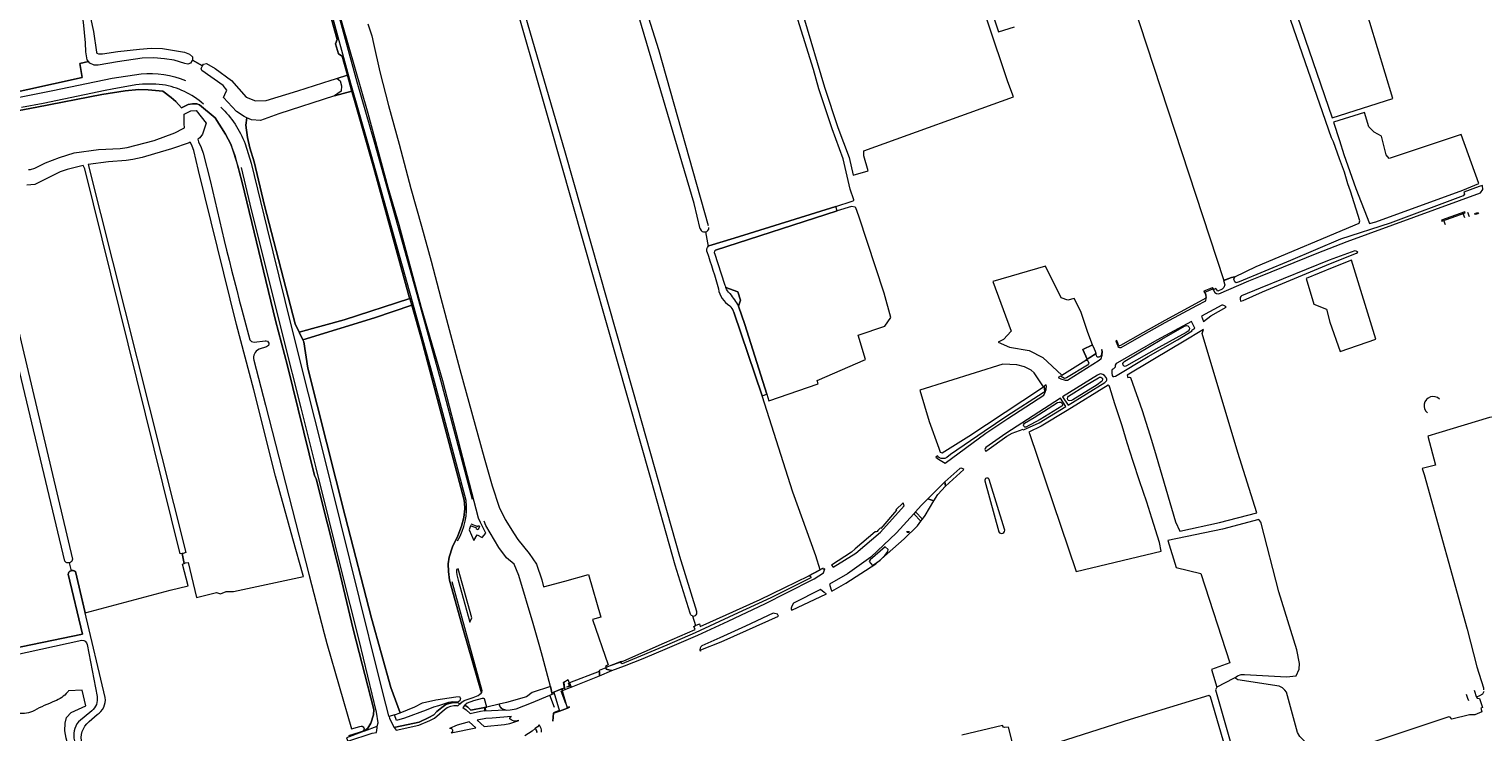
# Model space of a CAD drawing. Header units: metres. Extents: x 209813 to 223847, y 571801 to 587119.
# Tile 474 of 656: x 214927 to 215632, y 581468 to 581809. Entities that reach past the tile are written whole.
import ezdxf
from ezdxf.enums import TextEntityAlignment as Align

# ---------------------------------------------------------------- set-up
doc = ezdxf.new("R2010")
doc.units = ezdxf.units.M
for name, color, linetype, lineweight in [('B-RO-BV-LEUNING-G', 8, 'BV-LEUNING', 0), ('B-RO-GK-BESCHOEIING-G', 8, 'GK-BESCHOEIING', 0), ('B-RO-GK-BESCHOEIING_DAMWAND-G', 8, 'GK-BESCHOEIING', 0), ('B-RO-GR-BEPLANTING_CULTUUR_BOSPLANTSOEN-GV', 8, 'Continuous', 0), ('B-RO-GR-BEPLANTING_CULTUUR_VASTE PLANTENVAK-GV', 8, 'Continuous', 0), ('B-RO-GR-GRAS-GV', 8, 'Continuous', 0), ('B-RO-KL-WATER_BRANDLEIDING_PUT-S', 8, 'Continuous', 0), ('B-RO-KL-WATER_PUT-S', 8, 'Continuous', 0), ('B-RO-KW-KUNSTWERK_DEK-GV', 8, 'Continuous', 0), ('B-RO-KW-KUNSTWERK_LANDHOOFD-GV', 8, 'Continuous', 0), ('B-RO-OG-BEBOUWING_OPSLAGTANK-GV', 8, 'Continuous', 0), ('B-RO-OG-TERREIN_CULTUURSCHEIDING-GV', 8, 'Continuous', 0), ('B-RO-OG-WATER_GREPPEL-GV', 8, 'Continuous', 0), ('B-RO-OG-WEG-GV', 8, 'Continuous', 0), ('B-RO-VH-ONVERHARD-GV', 8, 'Continuous', 0), ('B-RO-VH-VERHARDING_HALFVERHARDING_GRIND-GV', 8, 'Continuous', 0), ('B-RO-VH-VERHARDING_STRAATBAKSTEEN-GV', 8, 'Continuous', 0), ('B-RO-VH-VERHARDING_TEGEL-GV', 8, 'Continuous', 0), ('B-RO-VW-MARKERING-G', 8, 'Continuous', 0)]:
    doc.layers.add(name, color=color, linetype=linetype, lineweight=lineweight)
doc.styles.add('NLCS-ISO', font='txt')
doc.linetypes.add('BV-LEUNING', pattern='A,1,[69,NLCS.shx,S=0.2,R=0,X=0,Y=0],1', length=2)
doc.linetypes.add('GK-BESCHOEIING', pattern='A,30,-5,[1,NLCS.shx,S=1,R=0,X=0,Y=0],-5', length=40)

# ---------------------------------------------------------------- blocks, each defined once
blk = doc.blocks.new('SKL-WATER_BRANDKRAAN_BRANDPUT-SO')
at = {"color": 0, "linetype": 'ByBlock', "lineweight": 18}
blk.add_ellipse((0, 0), major_axis=(2.5, 0), ratio=0.54, dxfattribs=at)
at = {"color": 0, "linetype": 'ByBlock', "lineweight": 18, "style": 'NLCS-ISO'}
blk.add_text('bk', height=1.5, dxfattribs=at).set_placement((0.2, 0), align=Align.MIDDLE_CENTER)
blk = doc.blocks.new('SKL-WATER_WATERLEIDINGPUT-SO')
at = {"color": 0, "linetype": 'ByBlock', "lineweight": 18}
blk.add_ellipse((0, 0), major_axis=(2.5, 0), ratio=0.54, dxfattribs=at)
at = {"color": 0, "linetype": 'ByBlock', "lineweight": 18, "style": 'NLCS-ISO'}
blk.add_text('wl', height=1.5, dxfattribs=at).set_placement((0, 0), align=Align.MIDDLE_CENTER)

msp = doc.modelspace()

# ---------------------------------------------------------------- linework, layer by layer
at = {"layer": 'B-RO-BV-LEUNING-G', "flags": 128}
for points in [[(215181.16, 581486.811), (215180.277, 581486.466), (215179.586, 581489.505)], [(215186.444, 581488.872), (215185.07, 581488.336)], [(215185.07, 581488.336), (215181.16, 581486.811)], [(215183.814, 581477.668), (215180.991, 581476.634)], [(215187.784, 581479.122), (215183.814, 581477.668)], [(215188.754, 581479.477), (215187.784, 581479.122)]]:
    msp.add_lwpolyline(points, dxfattribs=at)
at = {"layer": 'B-RO-GK-BESCHOEIING-G', "flags": 128}
for points in [[(215174.334, 581508.82), (215171.091, 581520.142), (215164.195, 581543.503), (215161.961, 581548.933), (215158.153, 581552.029), (215154.499, 581557.073), (215148.22, 581567.746), (215147.388, 581569.841)], [(215179.591, 581489.588), (215175.676, 581504.135), (215174.334, 581508.82)], [(215624.654, 581483.744), (215623.984, 581485.724)], [(215625.025, 581482.648), (215624.654, 581483.744)], [(215627.613, 581487.803), (215627.951, 581486.859)], [(215627.951, 581486.859), (215628.518, 581485.279)], [(215628.518, 581485.279), (215628.809, 581484.469)]]:
    msp.add_lwpolyline(points, dxfattribs=at)
at = {"layer": 'B-RO-GK-BESCHOEIING_DAMWAND-G', "flags": 128}
for points in [[(215428.928, 581638.978), (215426.907, 581640.163)], [(215419.32, 581632.821), (215419.04, 581635.297)]]:
    msp.add_lwpolyline(points, dxfattribs=at)
at = {"layer": 'B-RO-GR-BEPLANTING_CULTUUR_BOSPLANTSOEN-GV', "flags": 128}
msp.add_lwpolyline([(215112.206, 581674.574), (215111.268, 581677.823), (215079.444, 581667.556), (215057.551, 581661.575), (215059.413, 581657.814), (215094.17, 581668.518)], close=True, dxfattribs=at)
at = {"layer": 'B-RO-GR-BEPLANTING_CULTUUR_VASTE PLANTENVAK-GV', "flags": 128}
msp.add_lwpolyline([(215341.913, 581557.382), (215334.656, 581551.009), (215334.13, 581550.168), (215335.724, 581548.352), (215339.394, 581550.925), (215341.682, 581553.16), (215343.129, 581555.138), (215343.408, 581555.981)], close=True, dxfattribs=at)
at = {"layer": 'B-RO-GR-GRAS-GV', "flags": 128}
for points in [[(215370.698, 582096.697), (215368.338, 582095.254), (215367.803, 582092.318), (215378.329, 582062.463), (215395.175, 582013.409), (215411.433, 581966.281), (215426.387, 581924.794), (215441.854, 581879.026), (215461.96, 581821.621), (215506.238, 581686.576), (215509.943, 581688.107), (215511.464, 581688.329), (215521.928, 581693.328), (215571.838, 581714.501), (215572.14, 581715.576), (215567.602, 581729.975), (215566.333, 581733.518), (215564.787, 581739.124), (215562.381, 581745.65), (215559.404, 581753.881), (215558.381, 581755.923), (215490.507, 581952.136)], [(215493.937, 581953.13), (215517.472, 581885.912), (215558.724, 581765.553), (215588.189, 581775), (215573.382, 581824.271), (215578.454, 581825.613), (215575.987, 581833.241), (215575.117, 581833.683)], [(215005.775, 581793.53), (215010.747, 581790.791), (215011.179, 581791.602), (215012.7, 581791.947), (215016.823, 581789.454), (215024.739, 581783.62), (215031.944, 581775.528), (215036.432, 581773.803), (215041.61, 581773.913), (215057.02, 581778.631), (215073.039, 581783.837), (215080.968, 581786.193), (215078.414, 581795.531), (215076.615, 581796.663), (215075.251, 581801.433), (215076.095, 581803.61), (215040.07, 581933.014)], [(214937.872, 581895.555), (214952.267, 581832.683), (214957.737, 581807.483), (214959.237, 581797.36), (214959.468, 581796.884), (214960.208, 581796.612), (214962.176, 581796.612), (214969.556, 581797.704), (214980.095, 581798.936), (214985.734, 581799.314), (214991.217, 581799.142), (215001.911, 581797.37), (215004.413, 581796.51), (215005.908, 581795.146), (215005.775, 581793.53)], [(215401.389, 581783.066), (215391.714, 581812.001), (215371.846, 581871.792)], [(215252.198, 581711.639), (215249.205, 581723.944), (215220.233, 581821.84), (215210.053, 581857.601)], [(215256.293, 581703.419), (215268.637, 581707.22), (215317.985, 581722.471), (215325.919, 581725.072), (215326.679, 581725.495), (215326.679, 581725.719), (215324.955, 581730.967), (215321.582, 581745.726), (215316.172, 581760.267), (215309.754, 581779.583), (215307.149, 581789.031), (215287.947, 581850.678)], [(215291.779, 581849.922), (215292.068, 581849.224), (215312.421, 581780.469), (215318.912, 581760.931), (215324.354, 581746.304), (215326.397, 581737.745), (215333.654, 581739.872), (215331.511, 581747.18), (215331.619, 581749.57), (215404.103, 581775.76), (215401.389, 581783.066)], [(215161.668, 581834.192), (215186.367, 581749.741), (215219.704, 581632.398), (215242.139, 581552.813), (215250.404, 581526.196)], [(215247.238, 581525.232), (215239.991, 581548.487), (215228.435, 581589.8), (215179.091, 581763.234), (215159.203, 581833.08)], [(215394.883, 581813.06), (215396.813, 581807.247), (215404.58, 581809.746)], [(215090.825, 581811.204), (215092.832, 581805.369), (215093.586, 581801.603), (215096.691, 581787.832), (215100.942, 581771.561), (215106.036, 581752.844), (215111.84, 581731.275), (215116.963, 581712.939), (215121.589, 581696.004), (215126.358, 581677.976), (215131.054, 581660.329), (215135.605, 581643.471), (215147.369, 581600.561), (215151.238, 581586.987), (215154.55, 581576.643), (215157.596, 581570.57), (215161.953, 581563.622), (215163.708, 581560.989), (215169.158, 581554.083), (215172.745, 581549.021), (215175.395, 581541.325), (215176.206, 581537.943), (215186.407, 581540.662), (215197.982, 581543.957), (215203.875, 581523.256), (215199.947, 581522.138), (215207.528, 581500.02), (215206.208, 581499.456), (215206.439, 581498.915), (215215.056, 581502.097), (215234.769, 581510.823), (215249.712, 581517.24), (215249.03, 581518.742), (215249.894, 581519.105)], [(215284.475, 581631.385), (215285.517, 581628.215), (215309.374, 581636.409), (215308.918, 581638.039), (215332.3, 581648.258), (215328.739, 581660.074), (215341.675, 581664.467), (215344.699, 581668.712), (215341.369, 581680.388), (215329.132, 581717.843), (215327.695, 581721.814), (215327.42, 581722.223), (215325.556, 581722.527), (215318.674, 581720.367), (215259.507, 581701.293)], [(215254.795, 581710.202), (215256.01, 581703.1)], [(215259.14, 581699.923), (215263.903, 581684.771)], [(215264.529, 581683.252), (215270.353, 581681.171), (215271.672, 581677.114), (215270.668, 581674.091), (215273.878, 581665.286), (215284.475, 581631.385)], [(215248.48, 581523.803), (215249.894, 581519.105), (215251.835, 581519.922), (215252.146, 581518.761), (215264.768, 581524.355), (215281.185, 581531.772), (215292.934, 581537.381), (215304.84, 581543.266), (215310.436, 581546.235), (215308.276, 581552.961), (215297.166, 581583.806), (215282.189, 581630.654), (215268.423, 581671.272)], [(215637.21, 581620.467), (215635.023, 581620.065), (215610.565, 581612.755), (215605.168, 581611.02), (215608.834, 581597.052), (215602.466, 581595.426), (215603.359, 581592.485), (215624.193, 581517.335), (215628.894, 581499.042), (215632.181, 581488.922), (215632.25, 581488.029)], [(215511.544, 581493.78), (215512.898, 581494.712), (215514.538, 581495.373), (215516.258, 581495.452), (215536.607, 581494.292), (215541.296, 581494.783), (215542.683, 581497.904), (215542.923, 581500.789), (215541.571, 581507.371), (215532.9, 581535.47), (215524.282, 581568.759), (215524.134, 581569.262), (215523.198, 581570.62), (215505.609, 581565.996), (215479.073, 581560.365), (215483.077, 581547.325), (215495.046, 581544.471), (215509.143, 581500.983), (215500.145, 581497.754), (215502.734, 581489.307)], [(215547.992, 581461.253), (215545.644, 581462.786), (215543.153, 581465.325), (215541.956, 581467.241), (215536.542, 581486.883), (215535.776, 581487.841), (215534.722, 581488.847), (215533.045, 581489.805), (215512.973, 581492.871), (215511.544, 581493.78), (215510.921, 581493.428), (215502.734, 581489.307), (215502.225, 581487.918), (215525.373, 581406.441), (215526.902, 581401.174), (215560.828, 581281.835), (215561.189, 581280.014), (215559.748, 581279.531), (215558.11, 581279.749), (215556.92, 581280.807), (215556.501, 581282.68)], [(214923.703, 581444.409), (214931.395, 581446.247), (214934.859, 581431.808), (214950.269, 581434.938), (214949.066, 581440.075), (214951.152, 581440.476), (214944.527, 581464.51), (214943.929, 581468.006), (214944.089, 581471.698), (214944.731, 581474.507), (214946.979, 581476.995), (214954.042, 581480.205), (214952.276, 581487.75), (214945.667, 581487.511)], [(215551.84, 581281.409), (215556.501, 581282.68), (215555.526, 581286.636), (215542.277, 581338.506), (215522.995, 581405.926), (215522.702, 581405.871), (215499.702, 581484.631), (215498.993, 581485.186), (215460.788, 581473.485), (215410.549, 581457.5), (215461.47, 581277.74), (215466.004, 581262.887)], [(215632.314, 581487.198), (215631.711, 581485.882), (215630.251, 581484.963), (215628.809, 581484.469), (215629.03, 581483.854), (215630.17, 581483.761), (215631.717, 581479.43), (215630.885, 581479.09), (215631.378, 581477.333), (215627.957, 581475.853), (215625.398, 581475.884), (215616.816, 581473.67), (215615.988, 581474.692), (215615.319, 581474.833), (215579.385, 581462.96)], [(215399.361, 581469.912), (215398.858, 581470.574), (215379.041, 581465.917)], [(215463.834, 581257.173), (215457.993, 581276.727), (215450.302, 581303.122), (215439.147, 581340.704), (215422.277, 581399.646), (215405.894, 581453.299), (215401.803, 581469.875), (215399.863, 581469.621), (215399.361, 581469.912)]]:
    msp.add_lwpolyline(points, dxfattribs=at)
for points in [[(215111.268, 581677.823), (215111.013, 581678.705), (215093.814, 581741.069), (215083.091, 581778.463), (215074.797, 581776.25), (215047.761, 581767.441), (215038.867, 581764.283), (215034.456, 581764.66), (215032.237, 581765.612), (215031.725, 581761.955), (215032.569, 581756.011), (215033.729, 581750.986), (215035.839, 581744.165), (215040.783, 581722.981), (215055.606, 581665.503), (215057.551, 581661.575), (215079.444, 581667.556)], [(215579.939, 581715.054), (215622.167, 581730.386), (215629.853, 581733.611), (215621.407, 581757.432), (215586.387, 581745.857), (215584.899, 581747.643), (215582.644, 581756.674), (215579.071, 581758.623), (215576.581, 581761.221), (215574.415, 581768.151), (215559.41, 581763.417), (215562.255, 581754.567), (215564.38, 581747.791), (215570.239, 581731.223), (215576.794, 581714.327)], [(215000.809, 581554.07), (215001.83, 581549.283), (215002.467, 581549.509), (215003.658, 581549.773), (215007.72, 581532.697), (215017.487, 581535.148), (215019.443, 581534.584), (215022.195, 581535.613), (215025.676, 581535.679), (215059.665, 581542.909), (215059.543, 581543.377), (215054.451, 581561.267), (215046.122, 581591.575), (215035.541, 581633.575), (215027.204, 581665.213), (215018.001, 581702.62), (215008.753, 581740.048), (215006.503, 581749.666), (215005.74, 581751.867), (215004.844, 581753.609), (215004.703, 581753.799), (215004.158, 581753.418), (214995.71, 581750.516), (214987.401, 581748.132), (214981.492, 581746.316), (214976.93, 581745.281), (214973.677, 581744.836), (214965.074, 581744.264), (214955.211, 581742.907), (215002.6, 581554.536), (215001.277, 581554.139)], [(215394.105, 581686.047), (215402.972, 581661.99), (215399.266, 581657.993), (215396.722, 581656.612), (215402.173, 581654.286), (215411.766, 581652.614), (215418.38, 581649.271), (215427.669, 581640.612), (215439.208, 581647.975), (215439.911, 581648.432), (215437.859, 581653.051), (215442.443, 581655.358), (215440.259, 581661.417), (215436.869, 581671.489), (215433.643, 581677.907), (215430.445, 581677.035), (215427.247, 581678.271), (215419.616, 581693.533)], [(215546.09, 581687.508), (215549.886, 581675.183), (215555.972, 581672.67), (215557.691, 581666.32), (215562.658, 581652.111), (215579.942, 581658.176), (215568.13, 581696.49), (215558.792, 581692.754)], [(215134.598, 581482.047), (215134.173, 581481.781), (215135.81, 581481.156), (215136.59, 581481.93), (215137.633, 581482.827), (215141.946, 581484.257), (215144.483, 581485.25), (215145.276, 581485.801), (215145.863, 581486.402), (215145.985, 581486.567), (215137.298, 581516.823), (215130.558, 581541.237), (215130.003, 581545.403), (215129.873, 581549.106), (215130.295, 581552.387), (215132.016, 581557.292), (215134.53, 581562.654), (215136.311, 581567.313), (215137.516, 581571.564), (215137.941, 581575.744), (215137.856, 581578.883), (215137.549, 581580.676), (215116.975, 581658.066), (215112.206, 581674.574), (215094.17, 581668.518), (215059.413, 581657.814), (215059.882, 581656.867), (215061.749, 581644.12), (215079.931, 581572.2), (215092.673, 581522.811), (215101.993, 581489.108), (215106.56, 581476.853), (215113.729, 581479.781), (215117.445, 581481.59), (215123.878, 581483.161), (215133.524, 581484.581), (215135.403, 581484.7), (215135.85, 581483.806), (215135.582, 581482.673)], [(215495.685, 581660.867), (215496.278, 581662.755), (215486.133, 581656.648), (215481.027, 581653.526), (215470.999, 581647.626), (215459.304, 581640.746), (215459.667, 581639.499), (215460.379, 581639.621), (215460.957, 581639.536), (215466.616, 581623.483), (215471.114, 581609.142), (215473.442, 581601.522), (215482.753, 581569.558), (215484.85, 581564.961), (215504.171, 581569.112), (215522.255, 581573.865), (215513.055, 581603.113)], [(215358.652, 581633.323), (215363.279, 581618.185), (215367.902, 581605.175), (215368.62, 581603.375), (215368.996, 581603.058), (215369.603, 581602.976), (215382.48, 581611.044), (215408.748, 581628.33), (215418.671, 581635.047), (215414.191, 581641.862), (215412.676, 581643.082), (215409.477, 581644.784), (215405.727, 581645.612), (215398.963, 581645.95)], [(215411.531, 581613.008), (215411.964, 581612.375), (215434.558, 581545.363), (215475.789, 581555.218), (215475.043, 581559.492), (215471.337, 581571.237), (215468.79, 581579.058), (215465.249, 581589.454), (215462.233, 581598.804), (215459.365, 581607.823), (215456.847, 581616.051), (215453.386, 581626.776), (215450.865, 581634.699), (215450.49, 581635.464), (215450.008, 581635.821), (215430.187, 581623.584), (215417.539, 581615.91)]]:
    msp.add_lwpolyline(points, close=True, dxfattribs=at)
at = {"layer": 'B-RO-GR-GRAS-GV'}
for points in [[(215255.309, 581700.718, -0.1912546), (215256.01, 581703.1)], [(215263.903, 581684.771, 0.0300954), (215264.529, 581683.252)], [(215268.423, 581671.272, 0.1209683), (215266.485, 581674.378)], [(215248.48, 581523.803, -0.3083189), (215247.238, 581525.232)], [(214938.949, 581482.38, 0.035994), (214929.109, 581477.885)], [(214945.27, 581486.843, -0.1238844), (214938.949, 581482.38)], [(214945.667, 581487.511, -0.1300198), (214945.27, 581486.843)], [(214929.109, 581477.885, -0.1397194), (214921.405, 581476.527)]]:
    msp.add_lwpolyline(points, format="xyb", dxfattribs=at)
msp.add_arc((215254.25, 581712.282), 2.15, 197.40499, 0.963411, dxfattribs=at)
at = {"layer": 'B-RO-KW-KUNSTWERK_DEK-GV', "flags": 128}
msp.add_lwpolyline([(215183.821, 581477.646), (215187.789, 581479.106), (215185.06, 581488.37), (215181.148, 581486.853)], close=True, dxfattribs=at)
at = {"layer": 'B-RO-KW-KUNSTWERK_LANDHOOFD-GV', "flags": 128}
for points in [[(215180.352, 581485.794), (215181.346, 581486.17), (215181.148, 581486.853), (215180.289, 581486.521), (215179.493, 581489.566)], [(215183.756, 581477.868), (215180.927, 581476.777), (215180.692, 581472.706), (215181.045, 581476.625), (215183.821, 581477.646)], [(215188.692, 581479.739), (215187.711, 581479.369), (215187.789, 581479.106), (215188.764, 581479.464)]]:
    msp.add_lwpolyline(points, close=True, dxfattribs=at)
msp.add_lwpolyline([(215185.998, 581491.518), (215185.75, 581491.484), (215186.124, 581488.782), (215185.06, 581488.37), (215185.27, 581487.657), (215186.627, 581488.172), (215186.372, 581488.816)], dxfattribs=at)
at = {"layer": 'B-RO-OG-BEBOUWING_OPSLAGTANK-GV'}
msp.add_lwpolyline([(215610.894, 581629.038, 1.0532982), (215605.028, 581622.367)], format="xyb", dxfattribs=at)
at = {"layer": 'B-RO-OG-TERREIN_CULTUURSCHEIDING-GV', "flags": 128}
for points in [[(214899.171, 581783.62), (214903.128, 581774.02), (214907.208, 581775.288), (214911.846, 581776.234), (214952.377, 581785.082), (214951.167, 581791.95), (214955.381, 581792.901), (214954.786, 581793.691), (214954.023, 581797.562), (214953.964, 581801.906), (214952.955, 581812.014), (214940.626, 581864.463), (214933.179, 581898.029)], [(215088.364, 581467.72), (215089.333, 581468.022), (215090.826, 581469.386), (215092.319, 581471.79), (215093.682, 581475.753), (215093.759, 581478.461), (215083.856, 581517.364), (215076.847, 581546.597), (215065.906, 581590.321), (215065.07, 581591.978), (215051.89, 581645.151), (215046.06, 581667.257), (215029.896, 581734.228), (215026.476, 581747.138), (215024.482, 581752.782), (215021.9, 581757.656), (215016.874, 581765.597), (215009.27, 581771.806), (215007.941, 581772.389), (215005.8, 581772.41), (215003.775, 581771.986), (215000.463, 581770.462), (214997.792, 581773.506), (214995.566, 581775.417), (214991.481, 581778.448), (214984.274, 581779.195), (214979.795, 581779.293), (214973.205, 581778.676), (214961.915, 581776.925), (214930.263, 581770.705), (214912.15, 581767.392)], [(214926.285, 581740.48), (214927.254, 581740.468), (214929.375, 581741.191), (214934.503, 581743.646), (214941.368, 581746.318), (214948.428, 581748.507), (214960.254, 581750.195), (214970.763, 581750.638), (214974.158, 581751.111), (214987.274, 581754.544), (214997.24, 581758.328), (215001.296, 581760.31), (215002.003, 581760.75), (215001.831, 581762.614), (215001.87, 581767.39), (215005.088, 581768.945), (215007.55, 581769.087), (215012.462, 581762.993), (215010.705, 581757.652), (215009.403, 581755.831), (215008.357, 581755.147), (215008.826, 581753.865), (215010.062, 581751.173), (215011.093, 581748.378), (215014.409, 581735.204)], [(214908.062, 581718.541), (214947.605, 581551.292), (214947.518, 581550.947), (214947.45, 581550.758), (214947.363, 581550.577), (214947.258, 581550.405), (214947.001, 581550.097), (214946.687, 581549.846), (214946.513, 581549.745), (214946.33, 581549.662), (214945.944, 581549.553), (214946.956, 581545.756), (214947.162, 581545.811), (214947.373, 581545.845), (214947.586, 581545.859), (214947.799, 581545.851), (214948.01, 581545.822), (214948.218, 581545.773), (214948.42, 581545.704), (214948.613, 581545.615), (214948.798, 581545.507), (214949.01, 581545.353), (214953.764, 581525.25), (214994.968, 581536.268), (215003.745, 581538.471), (215001.062, 581549.011), (215001.83, 581549.283), (215000.809, 581554.07), (214999.81, 581553.924), (214953.674, 581740.825), (214952.848, 581742.472), (214945.051, 581740.557), (214941.563, 581739.264), (214929.334, 581733.155), (214925.493, 581732.918)], [(214945.944, 581549.553), (214945.544, 581549.522), (214945.145, 581549.571), (214944.952, 581549.625), (214944.586, 581549.789), (214944.416, 581549.898), (214944.259, 581550.023), (214943.935, 581550.337), (214901.662, 581726.806)], [(215033.693, 581657.871), (215034.523, 581657.057), (215035.7, 581656.748), (215041.071, 581657.344)], [(215041.741, 581654.439), (215038.162, 581653.246)], [(215035.616, 581647.868), (215041.238, 581626.047), (215062.245, 581544.118), (215069.75, 581515.266), (215071.047, 581510.48), (215083.019, 581468.977), (215087.103, 581470.193)], [(214809.766, 581485.608), (214952.403, 581514.987), (214945.448, 581544.021), (214945.602, 581544.483), (214945.69, 581544.678), (214945.796, 581544.863), (214945.919, 581545.037), (214946.06, 581545.198), (214946.215, 581545.344), (214946.384, 581545.474), (214946.565, 581545.586), (214946.757, 581545.681), (214946.956, 581545.756)]]:
    msp.add_lwpolyline(points, dxfattribs=at)
at = {"layer": 'B-RO-OG-TERREIN_CULTUURSCHEIDING-GV'}
for points in [[(215014.409, 581735.204, 0.011591), (215033.693, 581657.871)], [(215038.162, 581653.246, 0.3894129), (215035.616, 581647.868)], [(215041.071, 581657.344, -0.9673664), (215041.741, 581654.439)], [(215087.103, 581470.193, -0.9710023), (215088.364, 581467.72)]]:
    msp.add_lwpolyline(points, format="xyb", dxfattribs=at)
at = {"layer": 'B-RO-OG-WATER_GREPPEL-GV', "flags": 128}
for points in [[(215256.235, 581713.11), (215232.007, 581798.556), (215213.057, 581859.271)], [(215259.507, 581701.293), (215318.674, 581720.367), (215317.985, 581722.471), (215268.637, 581707.22), (215256.293, 581703.419)], [(215268.423, 581671.272), (215282.189, 581630.654), (215284.475, 581631.385), (215273.878, 581665.286), (215270.668, 581674.091)], [(215390.29, 581589.312), (215397.003, 581564.692)], [(215399.834, 581565.973), (215392.351, 581590.009)], [(214963.535, 581484.232), (214953.593, 581525.967), (214949.01, 581545.353), (214948.798, 581545.507), (214948.613, 581545.615), (214948.42, 581545.704), (214948.218, 581545.773), (214948.01, 581545.822), (214947.799, 581545.851), (214947.586, 581545.859), (214947.373, 581545.845), (214947.162, 581545.811), (214946.956, 581545.756), (214946.757, 581545.681), (214946.565, 581545.586), (214946.384, 581545.474), (214946.215, 581545.344), (214946.06, 581545.198), (214945.919, 581545.037), (214945.796, 581544.863), (214945.69, 581544.678), (214945.602, 581544.483), (214945.448, 581544.021), (214952.403, 581514.987), (214809.766, 581485.608)], [(214893.828, 581499.33), (214952.213, 581512.1)], [(214954.661, 581509.99), (214959.541, 581484.758)], [(214956.974, 581477.72), (214950.506, 581472.475)], [(214955.73, 581472.524), (214959.557, 581475.926)]]:
    msp.add_lwpolyline(points, dxfattribs=at)
at = {"layer": 'B-RO-OG-WATER_GREPPEL-GV'}
for points in [[(215255.309, 581700.718, -0.0238877), (215260.965, 581682.525)], [(215256.293, 581703.419, 0.0329072), (215256.01, 581703.1)], [(215259.14, 581699.923, -0.1936152), (215259.507, 581701.293)], [(215260.965, 581682.525, 0.2073807), (215266.485, 581674.378)], [(215266.544, 581680.218, -0.0673914), (215264.529, 581683.252)], [(215392.351, 581590.009, 0.9718016), (215390.29, 581589.312)], [(215397.003, 581564.692, 0.9532826), (215399.834, 581565.973)], [(215248.48, 581523.803, 0.6488975), (215250.404, 581526.196)], [(214952.213, 581512.1, -0.3877752), (214954.661, 581509.99)], [(214959.541, 581484.758, -0.2675113), (214956.974, 581477.72)], [(214959.557, 581475.926, 0.2970407), (214963.535, 581484.232)], [(214950.506, 581472.475, 0.2501764), (214948.621, 581463.23)], [(214952.327, 581461.84, -0.3107363), (214955.73, 581472.524)]]:
    msp.add_lwpolyline(points, format="xyb", dxfattribs=at)
at = {"layer": 'B-RO-OG-WEG-GV', "flags": 128}
for points in [[(214917.154, 582343.3), (214919.696, 582343.117), (214921.889, 582341.331), (214922.228, 582339.465), (214928.555, 582335.142), (214944.343, 582282.738), (214955.844, 582243.166), (214983.344, 582142.981), (214994.569, 582100.762), (215035.392, 581952.201), (215034.03, 581949.807), (215037.798, 581935.197), (215039.692, 581934.372), (215076.095, 581803.61), (215075.251, 581801.433), (215076.615, 581796.663), (215078.414, 581795.531), (215082.887, 581779.176), (215093.814, 581741.069), (215111.013, 581678.705), (215111.268, 581677.823)], [(215138.61, 581579.874), (215123.285, 581637.615), (215112.627, 581676.296), (215091.107, 581752.941), (215082.732, 581782.25), (215040.621, 581936.41), (215038.391, 581937.084), (215034.974, 581949.712), (215036.513, 581951.463), (214972.288, 582186.954), (214956.816, 582243.753), (214948.945, 582271.727), (214943.726, 582288.914), (214938.758, 582304.994), (214926.775, 582342.929)], [(215039.832, 581950.694), (215085.617, 581783.075), (215093.955, 581753.896), (215115.523, 581677.08), (215126.2, 581638.33), (215141.57, 581580.416)], [(215140.096, 581565.562), (215142.325, 581560.425), (215143.881, 581563.244), (215146.366, 581561.872), (215148.202, 581563.984), (215145.535, 581569.089), (215144.641, 581571.29), (215127.332, 581637.911), (215117.007, 581673.412), (215106.178, 581713.588), (215100.817, 581731.819), (215091.047, 581767.581), (215075.359, 581822.101)], [(215103.848, 581475.789), (215106.56, 581476.853), (215101.993, 581489.108), (215092.673, 581522.811), (215079.931, 581572.2), (215061.749, 581644.12), (215059.882, 581656.867), (215055.606, 581665.503), (215040.783, 581722.981), (215035.839, 581744.165), (215033.729, 581750.986), (215032.569, 581756.011), (215031.725, 581761.955), (215032.237, 581765.612), (215030.909, 581766.181), (215027.227, 581768.551), (215020.948, 581775.39), (215021.462, 581776.851), (215022.447, 581778.931), (215020.716, 581781.288), (215010.388, 581788.569), (215010.044, 581789.468), (215010.747, 581790.791), (215005.775, 581793.53), (215005.759, 581793.334), (215004.852, 581792.124), (215003.519, 581791.634), (215002.181, 581791.902), (214996.904, 581793.534), (214992.204, 581794.257), (214987.067, 581794.637), (214981.424, 581794.511), (214969.501, 581792.807), (214960.02, 581791.055), (214958.201, 581791.055), (214956.019, 581792.055), (214955.381, 581792.901), (214951.167, 581791.95), (214952.377, 581785.082), (214911.846, 581776.234)], [(214755.493, 581595.931), (214770.303, 581600.568), (214784.813, 581608.004), (214792.522, 581614.519), (214800.428, 581623.595), (214807.408, 581635.713), (214812.646, 581647.356), (214817.078, 581660.832), (214819.881, 581674.36), (214822.188, 581688.257), (214825.569, 581700.154), (214830.227, 581711.65), (214836.029, 581722.849), (214842.975, 581733.579), (214851.088, 581743.339), (214863.283, 581754.881), (214876.198, 581763.488), (214890.166, 581768.897), (214898.294, 581770.648), (214918.731, 581774.886), (214938.058, 581778.794), (214966.823, 581784.85), (214981.007, 581786.95)], [(214912.15, 581767.392), (214930.263, 581770.705), (214961.915, 581776.925), (214973.205, 581778.676), (214979.795, 581779.293), (214984.274, 581779.195), (214991.481, 581778.448), (214995.566, 581775.417), (214997.792, 581773.506), (215000.463, 581770.462), (215003.775, 581771.986), (215005.8, 581772.41), (215007.941, 581772.389), (215009.27, 581771.806), (215016.874, 581765.597), (215021.9, 581757.656), (215024.482, 581752.782), (215027.904, 581742.052), (215029.896, 581734.228), (215046.06, 581667.257), (215051.89, 581645.151), (215065.07, 581591.978), (215065.906, 581590.321), (215076.847, 581546.597), (215083.856, 581517.364), (215093.759, 581478.461), (215093.682, 581475.753), (215092.319, 581471.79), (215090.826, 581469.386), (215089.333, 581468.022), (215081.481, 581465.67)], [(214978.285, 581781.552), (214966.792, 581779.515), (214963.415, 581778.834), (214933.426, 581772.516), (214922.851, 581770.591)], [(215031.337, 581752.986), (215034.322, 581743.482), (215041.874, 581712.263), (215050.644, 581676.916), (215058.759, 581644.392), (215068.204, 581606.736), (215095.982, 581495.061), (215099.444, 581481.029), (215100.86, 581475.399), (215101.193, 581474.936)], [(215089.422, 581467.978), (215095.444, 581470.377), (215095.841, 581471.963), (215095.125, 581477.087), (215086.653, 581512.123), (215077.918, 581546.701), (215071.95, 581571), (215065.775, 581595.619), (215058.551, 581624.78), (215050.003, 581658.722), (215033.885, 581723.692), (215029.604, 581741.378)], [(215111.268, 581677.823), (215116.975, 581658.066), (215137.549, 581580.676), (215137.856, 581578.883), (215137.941, 581575.744), (215137.516, 581571.564), (215136.311, 581567.313), (215134.53, 581562.654), (215132.016, 581557.292), (215130.295, 581552.387), (215129.873, 581549.106), (215130.003, 581545.403), (215130.558, 581541.237), (215137.298, 581516.823), (215145.985, 581486.567), (215146.189, 581486.843), (215146.438, 581487.472), (215131.818, 581540.304)], [(215140.91, 581568.506), (215144.231, 581567.269), (215144.395, 581567.694), (215145.125, 581567.378), (215144.46, 581565.634), (215143.675, 581565.972), (215143.85, 581566.44), (215140.681, 581567.569)], [(215134.704, 581541.124), (215140.313, 581520.864), (215141.396, 581522.844), (215134.657, 581546.605), (215133.878, 581546.319)], [(215089.422, 581467.978), (215089.198, 581467.871), (215080.594, 581464.724), (215081.187, 581463.001), (215092.94, 581466.844), (215095.099, 581467.328), (215095.389, 581469.436), (215095.444, 581470.377)], [(215172.907, 581467.294), (215172.845, 581467.703), (215172.736, 581468.102), (215172.58, 581468.485), (215172.381, 581468.848), (215172.125, 581469.205), (215170.573, 581467.916), (215167.038, 581465.635)]]:
    msp.add_lwpolyline(points, dxfattribs=at)
at = {"layer": 'B-RO-OG-WEG-GV'}
for points in [[(214981.007, 581786.95, -0.1245667), (215002.473, 581783.672)], [(214991.343, 581781.594, 0.0546795), (214978.285, 581781.552)], [(215011.176, 581772.232, 0.1399807), (214991.343, 581781.594)], [(215019.602, 581770.742, -0.1153143), (215031.337, 581752.986)], [(215134.478, 581560.28, 0.1598605), (215138.61, 581579.874)], [(215140.681, 581567.569, -0.0147904), (215140.096, 581565.562)], [(215133.878, 581546.319, 0.0604748), (215134.704, 581541.124)]]:
    msp.add_lwpolyline(points, format="xyb", dxfattribs=at)
at = {"layer": 'B-RO-OG-WEG-GV', "flags": 128}
for points in [[(215523.974, 581688.747), (215551.537, 581699.914), (215566.092, 581705.538), (215630.757, 581729.103), (215631.778, 581730.698), (215631.747, 581732.663), (215630.068, 581732.234), (215622.565, 581729.483), (215622.963, 581728.579), (215622.331, 581727.66), (215586.827, 581714.383), (215562.876, 581706.616), (215538.47, 581696.373), (215513.605, 581685.893), (215512.157, 581685.544), (215511.516, 581686.006), (215511.119, 581687.307), (215511.464, 581688.329), (215509.943, 581688.107), (215506.118, 581686.538), (215506.766, 581684.492), (215506.232, 581683.155), (215505.381, 581682.418), (215503.225, 581681.413), (215502.349, 581682.737), (215501.397, 581682.258), (215500.776, 581683.198), (215500.593, 581683.118), (215501.85, 581680.745), (215502.7, 581680.341), (215503.794, 581680.137), (215518.394, 581686.486)], [(215515.631, 581676.978), (215524.885, 581681.183), (215557.902, 581694.816), (215570.5, 581699.823), (215571.225, 581700.289), (215571.064, 581700.491), (215570.434, 581700.843), (215569.678, 581700.998), (215557.382, 581696.43), (215523.845, 581682.942), (215514.845, 581679.112), (215514.391, 581678.773), (215514.192, 581678.306), (215514.174, 581677.372), (215514.231, 581676.809), (215514.425, 581676.603)], [(215497.39, 581676.774), (215497.64, 581678.043), (215497.695, 581678.698), (215497.685, 581679.138), (215497.625, 581679.569), (215497.505, 581679.983), (215497.311, 581680.4), (215496.993, 581680.941), (215496.46, 581681.31), (215497.071, 581680.307), (215497.61, 581678.516), (215497.433, 581678.013), (215492.431, 581675.262), (215477.577, 581667.194), (215466.859, 581661.266), (215455.996, 581655.008), (215455.597, 581654.877), (215455.217, 581654.981), (215454.378, 581657.017), (215454.361, 581657.572), (215453.838, 581657.231), (215454.593, 581655.167), (215454.84, 581654.655), (215455.227, 581654.312), (215455.617, 581654.073), (215455.974, 581654.014), (215456.424, 581654.103), (215467.415, 581660.388), (215477.748, 581666.197), (215493.064, 581674.478)], [(215495.359, 581669.371), (215496.303, 581666.63), (215499.817, 581669.468), (215507.384, 581673.658), (215506.783, 581674.205), (215506.153, 581674.485), (215505.657, 581674.639), (215505.223, 581674.558)], [(215490.833, 581662.227), (215490.626, 581662.569), (215492.112, 581663.472), (215490.481, 581666.747), (215473.719, 581657.729), (215454.683, 581646.714), (215453.968, 581646.263), (215453.41, 581645.559), (215453.523, 581644.914), (215453.487, 581644.578), (215452.608, 581643.726), (215452.097, 581643.405), (215451.821, 581642.899), (215451.9, 581641.695), (215452.088, 581640.582), (215452.351, 581640.099), (215452.867, 581639.961), (215453.643, 581640.229), (215469.459, 581649.682), (215483.676, 581657.88)], [(215488.008, 581661.37), (215474.681, 581654.053), (215459.029, 581645.212), (215458.367, 581644.919), (215457.771, 581644.967), (215457.323, 581645.535), (215457.265, 581646.247), (215457.616, 581646.928), (215458.161, 581647.484), (215476.069, 581658.199), (215487.131, 581664.416), (215488.037, 581664.726), (215488.79, 581664.648), (215489.291, 581664.189), (215489.527, 581663.409), (215489.392, 581662.622), (215488.918, 581662.056)], [(215425.9, 581639.569), (215426.162, 581639.382), (215427.187, 581638.928), (215429.276, 581638.309), (215430.39, 581638.255), (215445.73, 581647.939), (215446.644, 581648.783), (215447.214, 581650.39), (215447.342, 581652.049), (215447.066, 581653.09), (215446.859, 581652.955), (215447.064, 581652.207), (215446.727, 581650.231), (215446.25, 581649.683), (215445.489, 581649.465), (215444.79, 581649.419), (215444.423, 581650.122), (215444.291, 581651.087), (215444.24, 581651.25), (215439.208, 581647.975), (215439.764, 581647.878), (215439.995, 581647.707), (215440.648, 581646.626), (215440.589, 581646.168), (215439.997, 581645.507), (215429.945, 581639.375), (215428.928, 581638.978), (215426.907, 581640.163)], [(215428.004, 581630.21), (215430.627, 581626.113), (215448.471, 581637.174), (215449.28, 581637.893), (215449.371, 581638.233), (215449.425, 581638.745), (215449.055, 581639.527), (215448.341, 581640.425), (215447.432, 581641.019), (215446.551, 581641.243), (215445.8, 581641.136), (215444.836, 581640.723)], [(215446.79, 581637.626), (215444.754, 581635.956), (215433.014, 581628.661), (215432.235, 581628.3), (215431.513, 581628.152), (215430.9, 581628.328), (215430.548, 581628.692), (215430.367, 581629.384), (215430.519, 581630.018), (215430.832, 581630.544), (215439.045, 581635.729), (215445.315, 581639.416), (215445.896, 581639.685), (215446.494, 581639.69), (215446.974, 581639.399), (215447.277, 581639.112), (215447.396, 581638.617), (215447.115, 581637.988)], [(215419.04, 581635.297), (215419.32, 581632.821), (215418.533, 581632.149), (215400.911, 581620.829), (215389.93, 581613.364), (215373.633, 581602.133), (215371.831, 581600.787), (215370.83, 581600.148), (215369.588, 581600.194), (215369.027, 581600.278), (215368.311, 581600.506), (215367.791, 581600.824), (215367.206, 581601.474), (215366.508, 581600.877), (215367.755, 581599.876), (215370.959, 581598.014), (215390.661, 581612.535), (215401.392, 581619.656), (215418.846, 581631.003), (215419.567, 581632.472), (215419.969, 581633.721), (215420.18, 581635.263), (215419.956, 581635.917)], [(215391.191, 581604.072), (215400.959, 581611.094), (215403.466, 581612.485), (215408.808, 581614.438), (215408.942, 581614.061), (215416.639, 581617.512), (215429.585, 581625.467), (215426.98, 581629.57), (215400.383, 581612.312), (215390.699, 581605.587), (215390.353, 581605.13), (215390.324, 581604.532), (215390.515, 581603.875), (215390.76, 581603.699)], [(215427.73, 581626.954), (215427.935, 581626.503), (215427.849, 581626.024), (215427.565, 581625.578), (215417.033, 581619.124), (215410.091, 581615.469), (215409.578, 581615.507), (215409.23, 581615.992), (215409.076, 581616.432), (215409.118, 581616.818), (215409.497, 581617.302), (215414.103, 581620.172), (215425.577, 581627.434), (215426.375, 581627.605), (215427.066, 581627.489)], [(215380.035, 581594.821), (215379.57, 581595.252), (215378.892, 581595.517), (215378.168, 581595.411), (215370.806, 581588.877), (215371.237, 581586.814)], [(215359.423, 581577.334), (215356.612, 581574.358), (215359.941, 581570.722), (215361.363, 581572.572), (215365.453, 581579.713), (215362.518, 581580.61)], [(215315.964, 581535.893), (215322.888, 581539.725), (215337.446, 581549.15), (215351.159, 581561.256), (215357.527, 581567.582), (215359.216, 581569.779), (215355.727, 581573.421), (215347.331, 581564.204), (215334.942, 581552.284), (215323.639, 581544.32), (215314.956, 581539.289), (215315.506, 581536.963)], [(215339.85, 581566.331), (215339.699, 581566.498), (215338.321, 581565.26), (215338.024, 581564.836), (215337.517, 581564.594), (215337.039, 581564.638), (215327.306, 581556.333), (215325.635, 581554.69), (215315.822, 581548.416), (215316.619, 581547.504), (215327.733, 581554.356), (215339.644, 581564.542), (215351.173, 581577.218), (215350.606, 581578.783), (215347.112, 581575.249), (215347.313, 581575.092)], [(215206.294, 581498.862), (215206.609, 581497.93), (215208.417, 581497.463), (215209.219, 581497.37), (215215.505, 581499.57), (215224.446, 581503.169), (215236.362, 581508.135), (215251.051, 581514.554), (215265.804, 581521.215), (215283.837, 581529.859), (215294.104, 581534.987), (215307.456, 581541.859), (215312.035, 581544.678), (215312.561, 581546.706), (215312.015, 581546.337), (215311.806, 581546.984), (215304.84, 581543.266), (215305.351, 581543.271), (215305.854, 581542.814), (215305.81, 581542.356), (215286.502, 581532.58), (215268.468, 581524.295), (215249.769, 581515.612), (215236.029, 581509.573), (215215.47, 581500.98), (215214.3, 581500.629), (215213.785, 581500.911), (215213.868, 581501.659)], [(215296.586, 581526.652), (215313.404, 581534.476), (215312.238, 581535.272), (215310.534, 581536.726), (215297.379, 581530.028), (215296.587, 581528.502), (215296.328, 581527.623), (215296.356, 581527.045)], [(215252.671, 581507.037), (215252.522, 581507.408), (215262.251, 581511.318), (215274.684, 581516.784), (215290.137, 581523.666), (215289.721, 581524.697), (215287.606, 581525.185), (215274.103, 581518.882), (215261.695, 581513.182), (215253.013, 581509.233), (215252.406, 581508.795), (215252.071, 581508.18), (215252.006, 581507.403), (215252.164, 581506.906)], [(215187.784, 581488.631), (215189.484, 581489.305), (215188.056, 581492.803), (215185.998, 581491.518), (215186.372, 581488.816), (215186.627, 581488.172)], [(215187.575, 581489.188), (215187.467, 581489.467), (215188.682, 581489.939), (215188.262, 581491.15), (215188.545, 581491.248), (215189.06, 581489.764)], [(215103.626, 581469.629), (215104.331, 581469.865), (215115.793, 581472.34), (215120.49, 581474.456), (215122.861, 581475.887), (215124.455, 581477.47), (215126.749, 581479.396), (215128.738, 581480.781), (215130.963, 581481.548), (215132.867, 581481.769), (215134.173, 581481.781), (215134.598, 581482.047), (215132.121, 581482.077), (215129.974, 581481.809), (215125.258, 581480.188), (215122.808, 581479.531), (215119.16, 581478.126), (215108.672, 581474.267), (215104.748, 581473.076), (215103.848, 581475.789), (215101.193, 581474.936), (215101.492, 581474.007)], [(215147.496, 581479.394), (215148.569, 581479.547), (215147.573, 581483.636), (215147.149, 581483.821), (215146.416, 581483.813), (215142.225, 581482.635), (215139.166, 581481.475), (215137.923, 581480.534), (215139.385, 581479.474), (215140.931, 581478.079)]]:
    msp.add_lwpolyline(points, close=True, dxfattribs=at)
at = {"layer": 'B-RO-VH-ONVERHARD-GV', "flags": 128}
for points in [[(215076.093, 581784.679), (215077.503, 581783.557), (215078.209, 581781.155), (215078.016, 581778.425), (215074.797, 581776.25), (215083.091, 581778.463), (215080.968, 581786.193)], [(215439.911, 581648.432), (215444.24, 581651.25), (215443.968, 581652.137), (215443.503, 581653.334), (215442.443, 581655.358), (215437.859, 581653.051)], [(215209.219, 581497.37), (215208.417, 581497.463), (215206.609, 581497.93), (215206.36, 581498.667), (215203.113, 581497.281), (215203.113, 581496.848), (215203.292, 581496.917), (215203.332, 581494.8)]]:
    msp.add_lwpolyline(points, close=True, dxfattribs=at)
msp.add_lwpolyline([(215270.668, 581674.091), (215271.672, 581677.114), (215270.353, 581681.171), (215264.529, 581683.252)], dxfattribs=at)
at = {"layer": 'B-RO-VH-ONVERHARD-GV'}
msp.add_lwpolyline([(215266.544, 581680.218, -0.0467119), (215270.668, 581674.091)], format="xyb", dxfattribs=at)
at = {"layer": 'B-RO-VH-VERHARDING_HALFVERHARDING_GRIND-GV', "flags": 128}
msp.add_lwpolyline([(215500.593, 581683.118), (215496.557, 581681.353), (215496.993, 581680.941), (215500.843, 581682.594)], close=True, dxfattribs=at)
at = {"layer": 'B-RO-VH-VERHARDING_STRAATBAKSTEEN-GV', "flags": 128}
for points in [[(215371.237, 581586.814), (215370.806, 581588.877), (215362.518, 581580.61), (215365.453, 581579.713), (215367.412, 581582.731)], [(215355.727, 581573.421), (215359.216, 581569.779), (215359.941, 581570.722), (215356.612, 581574.358)], [(215203.113, 581496.848), (215188.729, 581491.311), (215189.484, 581489.305), (215203.332, 581494.8), (215203.292, 581496.917)], [(215164.161, 581473.143), (215163.379, 581472.884), (215162.625, 581472.79), (215161.835, 581472.815), (215161.054, 581473.009), (215160.37, 581473.434), (215159.824, 581473.853), (215159.739, 581474.032), (215159.722, 581474.229), (215159.777, 581474.419), (215159.895, 581474.578), (215160.231, 581474.788), (215160.63, 581474.952), (215151.164, 581474.213), (215148.21, 581473.965), (215144.003, 581473.231), (215147.348, 581470.136), (215157.286, 581471.144), (215159.85, 581471.637)], [(215147.526, 581477.683), (215157.476, 581478.211), (215156.968, 581478.349), (215156.684, 581478.457), (215156.04, 581478.8), (215155.752, 581479.012), (215155.32, 581479.455), (215154.822, 581480.302), (215154.556, 581480.975), (215148.569, 581479.547), (215147.692, 581479.433), (215147.923, 581478.178), (215147.916, 581478), (215147.836, 581477.841), (215147.698, 581477.729)], [(215131.259, 581467.09), (215143.295, 581469.551), (215140.065, 581472.469), (215134.181, 581470.811), (215130.507, 581469.229), (215130.752, 581469.31), (215131.009, 581469.328), (215131.263, 581469.28), (215131.496, 581469.172), (215131.696, 581469.008), (215131.848, 581468.8), (215132.048, 581468.324), (215132.061, 581468.057), (215132.009, 581467.795), (215131.894, 581467.553), (215131.723, 581467.347), (215131.507, 581467.19)]]:
    msp.add_lwpolyline(points, close=True, dxfattribs=at)
at = {"layer": 'B-RO-VH-VERHARDING_TEGEL-GV', "flags": 128}
for points in [[(215623.138, 581719.958), (215611.813, 581715.891), (215612.016, 581715.327), (215623.341, 581719.394)], [(215158.117, 581481.809), (215154.556, 581480.975), (215154.822, 581480.302), (215155.32, 581479.455), (215155.752, 581479.012), (215156.04, 581478.8), (215156.684, 581478.457), (215156.968, 581478.349), (215157.476, 581478.211), (215157.947, 581478.16), (215159.955, 581478.286), (215162.944, 581478.795), (215170.237, 581481.599), (215179.22, 581485.344), (215180.352, 581485.794), (215179.493, 581489.566), (215170.708, 581486.692), (215167.916, 581484.503)], [(215134.173, 581481.781), (215132.867, 581481.769), (215130.963, 581481.548), (215128.738, 581480.781), (215126.749, 581479.396), (215124.455, 581477.47), (215122.861, 581475.887), (215120.49, 581474.456), (215115.793, 581472.34), (215104.331, 581469.865), (215103.626, 581469.629), (215104.729, 581468.398), (215115.672, 581470.83), (215121.006, 581473.003), (215123.179, 581474.195), (215128.09, 581478.49), (215129.317, 581479.339), (215131.121, 581480.001), (215132.613, 581480.275), (215134.095, 581480.32), (215134.591, 581480.229), (215135.605, 581481.234)], [(215137.923, 581480.534), (215137.065, 581479.396), (215138.645, 581478.242), (215140.48, 581476.543), (215145.539, 581477.563), (215147.605, 581477.911), (215147.718, 581478.051), (215147.496, 581479.394), (215140.931, 581478.079), (215139.385, 581479.474)]]:
    msp.add_lwpolyline(points, close=True, dxfattribs=at)
msp.add_lwpolyline([(215175.206, 581467.443), (215175.221, 581467.911), (215175.114, 581468.588), (215174.931, 581469.249), (215174.672, 581469.884), (215174.343, 581470.486), (215174.028, 581470.932), (215173.168, 581470.072), (215172.125, 581469.205), (215172.381, 581468.848), (215172.58, 581468.485), (215172.736, 581468.102), (215172.845, 581467.703), (215172.907, 581467.294)], dxfattribs=at)
at = {"layer": 'B-RO-VW-MARKERING-G', "flags": 128}
for points in [[(215613.701, 581713.573), (215612.944, 581715.66)], [(215623.167, 581716.95), (215622.382, 581719.049)], [(215624.48, 581719.803), (215625.262, 581717.698)], [(215181.548, 581479.408), (215179.22, 581485.344)], [(215184.588, 581487.398), (215186.886, 581481.532)]]:
    msp.add_lwpolyline(points, dxfattribs=at)

# ---------------------------------------------------------------- block references
at = {"layer": 'B-RO-KL-WATER_BRANDLEIDING_PUT-S', "xscale": 0.2, "yscale": 0.2, "zscale": 0.2}
for p in [(215629.24, 581719.205), (215352.96, 581564.577)]:
    msp.add_blockref('SKL-WATER_BRANDKRAAN_BRANDPUT-SO', p, dxfattribs=at)
at = {"layer": 'B-RO-KL-WATER_PUT-S', "xscale": 0.2, "yscale": 0.2, "zscale": 0.2}
msp.add_blockref('SKL-WATER_WATERLEIDINGPUT-SO', (215628.376, 581718.939), dxfattribs=at)

doc.saveas('drawing.dxf')
